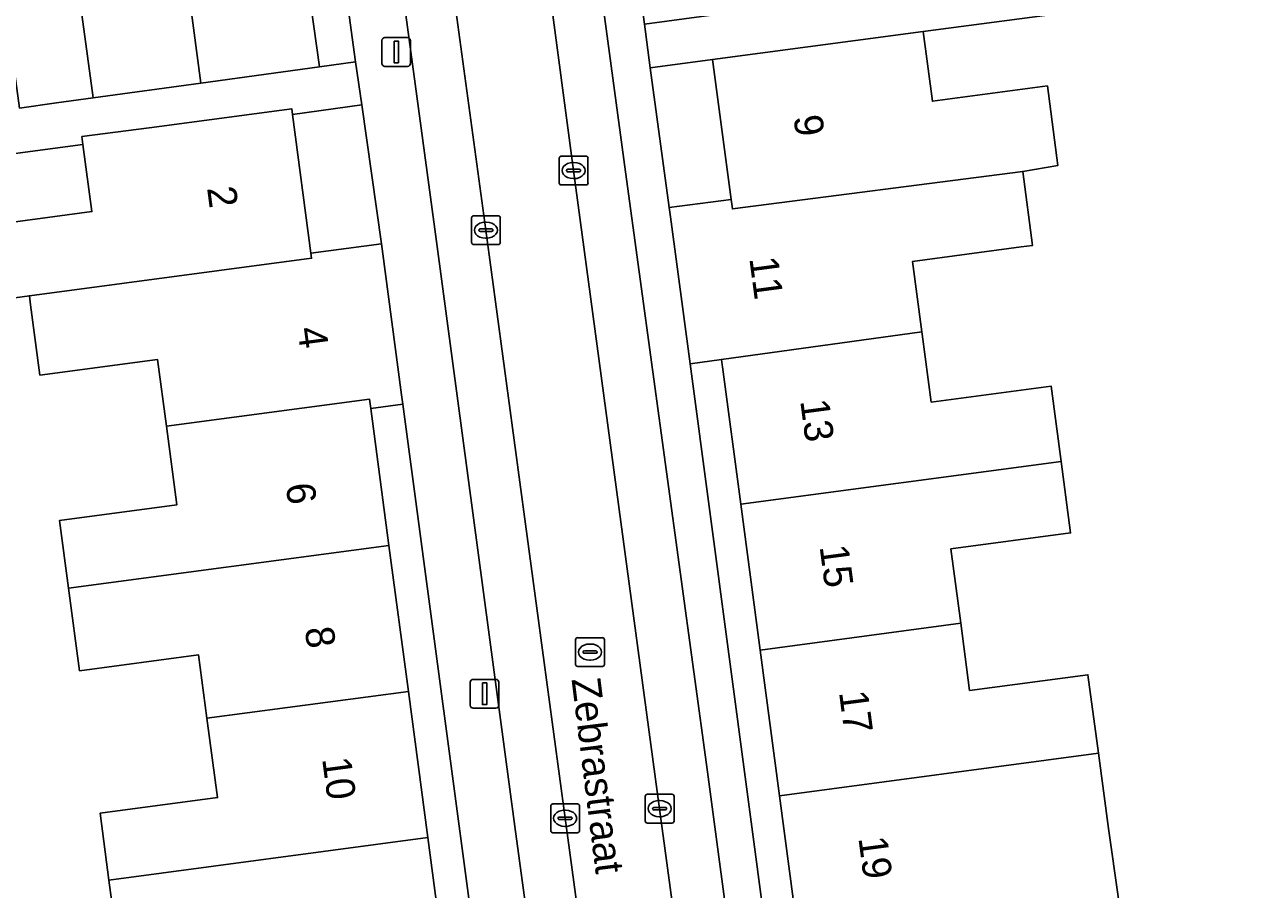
# Model space of a CAD drawing. Extents: x 163147 to 163550, y 380933 to 381639.
# Drawn here: x 163420.79 to 163463.29, y 381121.6 to 381151.62 of the extents above; entities that cross this region are included whole.
import ezdxf

# ---------------------------------------------------------------- set-up
doc = ezdxf.new("R2010")
doc.units = 0
for name, color, linetype in [('IMGEO_Erf', 7, 'Continuous'), ('IMGEO_Kolk', 7, 'Continuous'), ('IMGEO_Lichtmast', 7, 'Continuous'), ('IMGEO_Openbare_ruimte_label', 7, 'Continuous'), ('IMGEO_Pand', 7, 'Continuous'), ('IMGEO_Pand_nummerreeks', 7, 'Continuous'), ('IMGEO_Parkeervlak_open', 7, 'Continuous'), ('IMGEO_Rijbaan_lokaal_open', 7, 'Continuous'), ('IMGEO_Rioolput', 7, 'Continuous'), ('IMGEO_Voetpad_open', 7, 'Continuous')]:
    doc.layers.add(name, color=color, linetype=linetype)

msp = doc.modelspace()

# ---------------------------------------------------------------- linework, layer by layer
at = {"layer": 'IMGEO_Erf'}
for points in [[(163470.743, 381153.849), (163451.998, 381151.38), (163452.32, 381148.957), (163456.31, 381149.488), (163456.676, 381146.733), (163455.453, 381146.52), (163455.794, 381143.954), (163455.402, 381143.902), (163451.629, 381143.4), (163451.954, 381140.957), (163451.964, 381140.88), (163452.279, 381138.518), (163456.436, 381139.072), (163456.785, 381136.454), (163457.115, 381133.977), (163452.958, 381133.423), (163453.302, 381130.842), (163453.612, 381128.512), (163457.717, 381129.058), (163458.08, 381126.332), (163458.428, 381123.722), (163458.776, 381121.276)], [(163430.634, 381153.046), (163431.032, 381150.154), (163432.293, 381150.328), (163431.895, 381153.22)], [(163392.653, 381137.26), (163397.699, 381137.871), (163402.88, 381138.499), (163402.808, 381139.036), (163402.509, 381141.274), (163402.053, 381144.689), (163401.86, 381146.137), (163403.148, 381146.315), (163402.657, 381149.194), (163406.38, 381149.707), (163410.136, 381150.224), (163410.522, 381147.33), (163411.802, 381147.506), (163413.081, 381147.682), (163412.695, 381150.576), (163416.454, 381151.094), (163420.227, 381151.614), (163420.622, 381148.721), (163421.911, 381148.898), (163423.179, 381149.073), (163422.784, 381151.966)], [(163419.089, 381144.589), (163423.136, 381145.127), (163422.826, 381147.461), (163405.534, 381145.153)], [(163424.103, 381119.122), (163423.729, 381121.932), (163423.42, 381124.251), (163427.497, 381124.793), (163427.131, 381127.544), (163426.838, 381129.747), (163422.706, 381129.197), (163422.325, 381132.066), (163422.013, 381134.41), (163426.082, 381134.951), (163425.72, 381137.678), (163425.411, 381140.001), (163421.332, 381139.458), (163421.009, 381141.888), (163420.967, 381142.206), (163419.434, 381142.002)]]:
    msp.add_lwpolyline(points, dxfattribs=at)
for points in [[(163444.686, 381150.406), (163442.524, 381150.112), (163443.183, 381145.265), (163445.332, 381145.551)], [(163432.505, 381148.832), (163430.103, 381148.492), (163430.741, 381143.69), (163433.187, 381144.015)], [(163446.335, 381129.915), (163445.662, 381134.974), (163445.027, 381139.741), (163445.018, 381139.81), (163444.992, 381140.001), (163443.904, 381139.851), (163447.91, 381109.796), (163448.995, 381109.94), (163448.355, 381114.744), (163447.682, 381119.8), (163447.009, 381124.858)], [(163433.927, 381138.448), (163432.818, 381138.301), (163433.45, 381133.547), (163434.125, 381128.475), (163434.799, 381123.405), (163435.473, 381118.335), (163436.148, 381113.265), (163436.793, 381108.412), (163437.919, 381108.562)]]:
    msp.add_lwpolyline(points, close=True, dxfattribs=at)
at = {"layer": 'IMGEO_Kolk'}
for p, q in [((163439.434, 381147.052), (163440.286, 381147.052)), ((163439.359, 381146.126), (163439.359, 381146.978)), ((163439.661, 381146.595), (163440.059, 381146.595)), ((163439.847, 381146.832), (163439.872, 381146.832)), ((163440.36, 381146.978), (163440.36, 381146.126)), ((163439.618, 381146.546), (163439.618, 381146.558)), ((163440.056, 381146.509), (163439.658, 381146.509)), ((163439.87, 381146.272), (163439.845, 381146.272)), ((163440.102, 381146.558), (163440.102, 381146.546)), ((163440.286, 381146.052), (163439.434, 381146.052)), ((163436.315, 381144.059), (163436.315, 381144.911)), ((163436.39, 381144.985), (163437.242, 381144.985)), ((163437.316, 381144.911), (163437.316, 381144.059)), ((163436.574, 381144.479), (163436.574, 381144.491)), ((163437.012, 381144.442), (163436.614, 381144.442)), ((163436.617, 381144.528), (163437.015, 381144.528)), ((163436.803, 381144.765), (163436.828, 381144.765)), ((163437.058, 381144.491), (163437.058, 381144.479)), ((163436.826, 381144.205), (163436.801, 381144.205)), ((163437.242, 381143.985), (163436.39, 381143.985)), ((163442.421, 381124.91), (163443.273, 381124.91)), ((163439.065, 381123.649), (163439.065, 381124.501)), ((163439.14, 381124.575), (163439.992, 381124.575)), ((163440.066, 381124.501), (163440.066, 381123.649)), ((163442.346, 381123.984), (163442.346, 381124.836)), ((163442.834, 381124.69), (163442.859, 381124.69)), ((163443.347, 381124.836), (163443.347, 381123.984)), ((163439.324, 381124.069), (163439.324, 381124.081)), ((163439.367, 381124.118), (163439.765, 381124.118)), ((163439.553, 381124.355), (163439.578, 381124.355)), ((163439.808, 381124.081), (163439.808, 381124.069)), ((163442.605, 381124.404), (163442.605, 381124.416)), ((163443.043, 381124.367), (163442.645, 381124.367)), ((163442.648, 381124.453), (163443.046, 381124.453)), ((163442.857, 381124.13), (163442.832, 381124.13)), ((163443.089, 381124.416), (163443.089, 381124.404)), ((163439.762, 381124.032), (163439.364, 381124.032)), ((163439.576, 381123.795), (163439.551, 381123.795)), ((163443.273, 381123.91), (163442.421, 381123.91)), ((163439.992, 381123.575), (163439.14, 381123.575))]:
    msp.add_line(p, q, dxfattribs=at)
for points in [[(163439.434, 381147.052), (163440.286, 381147.052)], [(163439.359, 381146.126), (163439.359, 381146.978)], [(163440.36, 381146.978), (163440.36, 381146.126)], [(163440.286, 381146.052), (163439.434, 381146.052)], [(163436.315, 381144.059), (163436.315, 381144.911)], [(163436.39, 381144.985), (163437.242, 381144.985)], [(163437.316, 381144.911), (163437.316, 381144.059)], [(163437.242, 381143.985), (163436.39, 381143.985)], [(163442.421, 381124.91), (163443.273, 381124.91)], [(163439.065, 381123.649), (163439.065, 381124.501)], [(163439.14, 381124.575), (163439.992, 381124.575)], [(163440.066, 381124.501), (163440.066, 381123.649)], [(163442.346, 381123.984), (163442.346, 381124.836)], [(163443.347, 381124.836), (163443.347, 381123.984)], [(163443.273, 381123.91), (163442.421, 381123.91)], [(163439.992, 381123.575), (163439.14, 381123.575)]]:
    msp.add_lwpolyline(points, dxfattribs=at)
for centre, radius, start, end in [((163439.436, 381146.976), 0.0765, 91.552, 178.448), ((163439.436, 381146.976), 0.0765, 91.552, 178.448), ((163440.284, 381146.976), 0.0765, 1.552, 88.448), ((163440.284, 381146.976), 0.0765, 1.552, 88.448), ((163439.658, 381146.555), 0.0403, 85.8775, 175.7526), ((163440.063, 381146.557), 0.0386, 1.7309, 96.639), ((163439.655, 381146.545), 0.0366, 178.938, 274.7102), ((163440.059, 381146.552), 0.043, 264.8664, 352.4533), ((163439.436, 381146.128), 0.0765, 181.552, 268.448), ((163439.436, 381146.128), 0.0765, 181.552, 268.448), ((163440.284, 381146.128), 0.0765, 271.552, 358.448), ((163440.284, 381146.128), 0.0765, 271.552, 358.448), ((163436.392, 381144.909), 0.0765, 91.552, 178.448), ((163436.392, 381144.909), 0.0765, 91.552, 178.448), ((163437.24, 381144.909), 0.0765, 1.552, 88.448), ((163437.24, 381144.909), 0.0765, 1.552, 88.448), ((163436.614, 381144.488), 0.0403, 85.8775, 175.7526), ((163436.611, 381144.478), 0.0366, 178.938, 274.7102), ((163437.015, 381144.485), 0.043, 264.8664, 352.4533), ((163437.019, 381144.49), 0.0386, 1.7309, 96.639), ((163436.392, 381144.061), 0.0765, 181.552, 268.448), ((163436.392, 381144.061), 0.0765, 181.552, 268.448), ((163437.24, 381144.061), 0.0765, 271.552, 358.448), ((163437.24, 381144.061), 0.0765, 271.552, 358.448), ((163442.423, 381124.834), 0.0765, 91.552, 178.448), ((163442.423, 381124.834), 0.0765, 91.552, 178.448), ((163443.271, 381124.834), 0.0765, 1.552, 88.448), ((163443.271, 381124.834), 0.0765, 1.552, 88.448), ((163439.142, 381124.499), 0.0765, 91.552, 178.448), ((163439.142, 381124.499), 0.0765, 91.552, 178.448), ((163439.99, 381124.499), 0.0765, 1.552, 88.448), ((163439.99, 381124.499), 0.0765, 1.552, 88.448), ((163439.364, 381124.078), 0.0403, 85.8775, 175.7526), ((163439.361, 381124.068), 0.0366, 178.938, 274.7102), ((163439.765, 381124.075), 0.043, 264.8664, 352.4533), ((163439.769, 381124.08), 0.0386, 1.7309, 96.639), ((163442.645, 381124.413), 0.0403, 85.8775, 175.7526), ((163442.642, 381124.403), 0.0366, 178.938, 274.7102), ((163443.046, 381124.41), 0.043, 264.8664, 352.4533), ((163443.05, 381124.415), 0.0386, 1.7309, 96.639), ((163439.142, 381123.651), 0.0765, 181.552, 268.448), ((163439.142, 381123.651), 0.0765, 181.552, 268.448), ((163439.99, 381123.651), 0.0765, 271.552, 358.448), ((163439.99, 381123.651), 0.0765, 271.552, 358.448), ((163442.423, 381123.986), 0.0765, 181.552, 268.448), ((163442.423, 381123.986), 0.0765, 181.552, 268.448), ((163443.271, 381123.986), 0.0765, 271.552, 358.448), ((163443.271, 381123.986), 0.0765, 271.552, 358.448)]:
    msp.add_arc(centre, radius, start, end, dxfattribs=at)
for centre, major_axis, ratio, start_param, end_param in [((163439.846, 381146.552), (-0.387, 0.002), 0.722429, 4.712389, 7.853982), ((163439.871, 381146.552), (-0.39, 0.002), 0.717154, 1.570796, 4.712389), ((163436.802, 381144.485), (-0.387, 0.002), 0.722429, 4.712389, 7.853982), ((163436.827, 381144.485), (-0.39, 0.002), 0.717154, 1.570796, 4.712389), ((163442.833, 381124.41), (-0.387, 0.002), 0.722429, 4.712389, 7.853982), ((163442.858, 381124.41), (-0.39, 0.002), 0.717154, 1.570796, 4.712389), ((163439.552, 381124.075), (-0.387, 0.002), 0.722429, 4.712389, 7.853982), ((163439.577, 381124.075), (-0.39, 0.002), 0.717154, 1.570796, 4.712389)]:
    msp.add_ellipse(centre, major_axis=major_axis, ratio=ratio, start_param=start_param, end_param=end_param, dxfattribs=at)
at = {"layer": 'IMGEO_Lichtmast'}
for p, q in [((163433.207, 381150.269), (163433.207, 381151.069)), ((163433.207, 381151.069), (163433.207, 381150.269)), ((163433.307, 381151.169), (163434.097, 381151.169)), ((163434.097, 381151.169), (163433.307, 381151.169)), ((163434.197, 381151.069), (163434.197, 381150.269)), ((163434.197, 381150.269), (163434.197, 381151.069)), ((163434.097, 381150.169), (163433.307, 381150.169)), ((163433.307, 381150.169), (163434.097, 381150.169)), ((163436.273, 381127.996), (163436.273, 381128.796)), ((163436.273, 381128.796), (163436.273, 381127.996)), ((163436.373, 381128.896), (163437.163, 381128.896)), ((163437.163, 381128.896), (163436.373, 381128.896)), ((163437.263, 381128.796), (163437.263, 381127.996)), ((163437.263, 381127.996), (163437.263, 381128.796)), ((163437.163, 381127.896), (163436.373, 381127.896)), ((163436.373, 381127.896), (163437.163, 381127.896))]:
    msp.add_line(p, q, dxfattribs=at)
for points in [[(163433.627, 381151.044), (163433.777, 381151.044), (163433.777, 381150.294), (163433.627, 381150.294), (163433.627, 381151.044)], [(163436.693, 381128.771), (163436.843, 381128.771), (163436.843, 381128.021), (163436.693, 381128.021), (163436.693, 381128.771)]]:
    msp.add_lwpolyline(points, dxfattribs=at)
for centre, start, end in [((163433.307, 381151.069), 90, 180), ((163433.307, 381151.069), 90, 180), ((163434.097, 381151.069), 0, 90), ((163434.097, 381151.069), 360, 90), ((163433.307, 381150.269), 180, 270), ((163433.307, 381150.269), 180, 270), ((163434.097, 381150.269), 270, 0), ((163434.097, 381150.269), 270, 0), ((163436.373, 381128.796), 90, 180), ((163436.373, 381128.796), 90, 180), ((163437.163, 381128.796), 0, 90), ((163437.163, 381128.796), 360, 90), ((163436.373, 381127.996), 180, 270), ((163436.373, 381127.996), 180, 270), ((163437.163, 381127.996), 270, 0), ((163437.163, 381127.996), 270, 0)]:
    msp.add_arc(centre, 0.1, start, end, dxfattribs=at)
at = {"layer": 'IMGEO_Pand'}
for points in [[(163426.53, 381152.481), (163426.916, 381149.587), (163431.032, 381150.154), (163430.634, 381153.046)], [(163426.53, 381152.481), (163422.784, 381151.966), (163423.179, 381149.073), (163426.916, 381149.587)], [(163456.31, 381149.488), (163452.32, 381148.957), (163451.998, 381151.38), (163449.643, 381151.066), (163444.686, 381150.406), (163445.332, 381145.551), (163445.376, 381145.22), (163455.453, 381146.52), (163456.676, 381146.733)], [(163430.103, 381148.492), (163430.075, 381148.699), (163425.119, 381148.04), (163422.79, 381147.73), (163422.826, 381147.461), (163423.136, 381145.127), (163419.089, 381144.589), (163419.434, 381142.002), (163420.967, 381142.206), (163430.765, 381143.51), (163430.741, 381143.69)], [(163451.629, 381143.4), (163455.402, 381143.902), (163455.794, 381143.954), (163455.453, 381146.52), (163445.376, 381145.22), (163445.332, 381145.551), (163443.183, 381145.265), (163443.226, 381144.943), (163443.904, 381139.851), (163444.992, 381140.001), (163451.954, 381140.957)], [(163433.211, 381143.836), (163433.187, 381144.015), (163430.741, 381143.69), (163430.765, 381143.51), (163420.967, 381142.206), (163421.009, 381141.888), (163421.332, 381139.458), (163425.411, 381140.001), (163425.72, 381137.678), (163432.776, 381138.617), (163432.818, 381138.301), (163433.927, 381138.448), (163433.885, 381138.765)], [(163451.964, 381140.88), (163451.954, 381140.957), (163444.992, 381140.001), (163445.018, 381139.81), (163445.027, 381139.741), (163445.662, 381134.974), (163456.785, 381136.454), (163456.436, 381139.072), (163452.279, 381138.518)], [(163432.818, 381138.301), (163432.776, 381138.617), (163425.72, 381137.678), (163426.082, 381134.951), (163422.013, 381134.41), (163422.325, 381132.066), (163433.45, 381133.547)], [(163453.302, 381130.842), (163452.958, 381133.423), (163457.115, 381133.977), (163456.785, 381136.454), (163445.662, 381134.974), (163446.335, 381129.915)], [(163433.45, 381133.547), (163422.325, 381132.066), (163422.706, 381129.197), (163426.838, 381129.747), (163427.131, 381127.544), (163434.125, 381128.475)], [(163453.302, 381130.842), (163446.335, 381129.915), (163447.009, 381124.858), (163458.08, 381126.332), (163457.717, 381129.058), (163453.612, 381128.512)], [(163434.125, 381128.475), (163427.131, 381127.544), (163427.497, 381124.793), (163423.42, 381124.251), (163423.729, 381121.932), (163434.799, 381123.405)], [(163458.776, 381121.276), (163458.428, 381123.722), (163458.08, 381126.332), (163447.009, 381124.858), (163447.682, 381119.8)], [(163428.498, 381117.406), (163435.473, 381118.335), (163434.799, 381123.405), (163423.729, 381121.932), (163424.103, 381119.122), (163428.198, 381119.666)]]:
    msp.add_lwpolyline(points, close=True, dxfattribs=at)
at = {"layer": 'IMGEO_Parkeervlak_open'}
for points in [[(163436.817, 381144.486), (163434.274, 381163.073), (163433.722, 381167.087), (163433.273, 381170.357)], [(163431.927, 381167.376), (163432.575, 381162.741), (163435.103, 381144.087), (163437.819, 381123.795), (163440.624, 381103.205), (163441.023, 381099.453)], [(163437.11, 381166.833), (163437.609, 381163.446), (163439.859, 381146.552), (163442.846, 381124.409), (163445.622, 381103.925), (163446.393, 381097.771), (163446.49, 381098.179)], [(163447.843, 381100.283), (163447.373, 381104.275), (163444.508, 381125.688), (163441.66, 381146.506), (163439.349, 381163.632), (163439.266, 381164.329)], [(163443.087, 381097.024), (163443.052, 381097.331), (163442.364, 381103.407), (163439.567, 381124.075), (163436.817, 381144.486)]]:
    msp.add_lwpolyline(points, dxfattribs=at)
at = {"layer": 'IMGEO_Rijbaan_lokaal_open'}
msp.add_lwpolyline([(163439.859, 381146.552), (163437.609, 381163.446), (163437.11, 381166.833), (163437.048, 381167.531), (163433.722, 381167.087), (163434.274, 381163.073), (163436.817, 381144.486), (163439.567, 381124.075), (163442.364, 381103.407), (163443.052, 381097.331), (163446.393, 381097.771), (163445.622, 381103.925), (163442.846, 381124.409)], close=True, dxfattribs=at)
at = {"layer": 'IMGEO_Rioolput'}
for p, q in [((163439.931, 381129.417), (163439.931, 381130.269)), ((163440.006, 381130.343), (163440.858, 381130.343)), ((163440.419, 381130.123), (163440.444, 381130.123)), ((163440.932, 381130.269), (163440.932, 381129.417)), ((163440.19, 381129.837), (163440.19, 381129.849)), ((163440.628, 381129.8), (163440.23, 381129.8)), ((163440.233, 381129.886), (163440.631, 381129.886)), ((163440.674, 381129.849), (163440.674, 381129.837)), ((163440.858, 381129.343), (163440.006, 381129.343)), ((163440.442, 381129.563), (163440.417, 381129.563))]:
    msp.add_line(p, q, dxfattribs=at)
for points in [[(163439.931, 381129.417), (163439.931, 381130.269)], [(163440.006, 381130.343), (163440.858, 381130.343)], [(163440.932, 381130.269), (163440.932, 381129.417)], [(163440.858, 381129.343), (163440.006, 381129.343)]]:
    msp.add_lwpolyline(points, dxfattribs=at)
for centre, radius, start, end in [((163440.008, 381130.267), 0.0765, 91.552, 178.448), ((163440.008, 381130.267), 0.0765, 91.552, 178.448), ((163440.856, 381130.267), 0.0765, 1.552, 88.448), ((163440.856, 381130.267), 0.0765, 1.552, 88.448), ((163440.23, 381129.846), 0.0403, 85.8775, 175.7526), ((163440.227, 381129.836), 0.0366, 178.938, 274.7102), ((163440.631, 381129.843), 0.043, 264.8664, 352.4533), ((163440.635, 381129.848), 0.0386, 1.7309, 96.639), ((163440.008, 381129.419), 0.0765, 181.552, 268.448), ((163440.008, 381129.419), 0.0765, 181.552, 268.448), ((163440.856, 381129.419), 0.0765, 271.552, 358.448), ((163440.856, 381129.419), 0.0765, 271.552, 358.448)]:
    msp.add_arc(centre, radius, start, end, dxfattribs=at)
for centre, major_axis, ratio, start_param, end_param in [((163440.418, 381129.843), (-0.387, 0.002), 0.722429, 4.712389, 7.853982), ((163440.443, 381129.843), (-0.39, 0.002), 0.717154, 1.570796, 4.712389)]:
    msp.add_ellipse(centre, major_axis=major_axis, ratio=ratio, start_param=start_param, end_param=end_param, dxfattribs=at)
at = {"layer": 'IMGEO_Voetpad_open'}
for points in [[(163451.716, 381099.596), (163451.038, 381104.686), (163448.633, 381104.366), (163448.617, 381104.484), (163447.944, 381109.542), (163447.91, 381109.796), (163443.904, 381139.851), (163443.226, 381144.943), (163443.183, 381145.265), (163442.524, 381150.112), (163442.318, 381151.628), (163441.612, 381156.819), (163440.928, 381161.91), (163440.885, 381162.228), (163438.198, 381182.356), (163438.023, 381183.666)], [(163431.075, 381172.412), (163428.886, 381172.164), (163429.716, 381169.834), (163430.04, 381167.473), (163431.015, 381160.154), (163431.895, 381153.22), (163432.293, 381150.328), (163432.505, 381148.832), (163433.187, 381144.015), (163433.211, 381143.836), (163433.885, 381138.765), (163433.927, 381138.448), (163437.919, 381108.562), (163437.948, 381108.344), (163438.622, 381103.273), (163438.642, 381103.121), (163439.201, 381098.033), (163440.974, 381089.977)], [(163441.023, 381099.453), (163440.624, 381103.205), (163437.819, 381123.795), (163435.103, 381144.087), (163432.575, 381162.741), (163431.927, 381167.376)], [(163439.266, 381164.329), (163439.349, 381163.632), (163441.66, 381146.506), (163444.508, 381125.688), (163447.373, 381104.275), (163447.843, 381100.283)], [(163470.315, 381155.515), (163451.727, 381152.897), (163449.425, 381152.587), (163444.469, 381151.921), (163442.318, 381151.628), (163442.524, 381150.112), (163444.686, 381150.406), (163449.643, 381151.066), (163451.998, 381151.38), (163470.743, 381153.849)], [(163405.534, 381145.153), (163422.826, 381147.461), (163422.79, 381147.73), (163425.119, 381148.04), (163430.075, 381148.699), (163430.103, 381148.492), (163432.505, 381148.832), (163432.293, 381150.328), (163431.032, 381150.154), (163426.916, 381149.587), (163423.179, 381149.073), (163421.911, 381148.898), (163420.622, 381148.721)]]:
    msp.add_lwpolyline(points, dxfattribs=at)

# ---------------------------------------------------------------- texts
at = {"layer": 'IMGEO_Openbare_ruimte_label'}
msp.add_text('Zebrastraat', height=1, rotation=277.125, dxfattribs=at).set_placement((163439.787, 381128.901))
at = {"layer": 'IMGEO_Pand_nummerreeks'}
for s, rotation, p in [('9', 277.58, (163447.492, 381148.422)), ('2', 277.5743, (163427.132, 381145.948)), ('11', 277.5858, (163445.959, 381143.507)), ('4', 277.5743, (163430.269, 381141.073)), ('13', 277.5858, (163447.726, 381138.563)), ('6', 277.5743, (163429.862, 381135.652)), ('15', 277.5844, (163448.399, 381133.506)), ('8', 277.5754, (163430.524, 381130.665)), ('17', 277.5844, (163449.073, 381128.449)), ('10', 277.5754, (163431.127, 381126.141)), ('19', 277.5844, (163449.746, 381123.391))]:
    msp.add_text(s, height=1, rotation=rotation, dxfattribs=at).set_placement(p)

doc.saveas('drawing.dxf')
